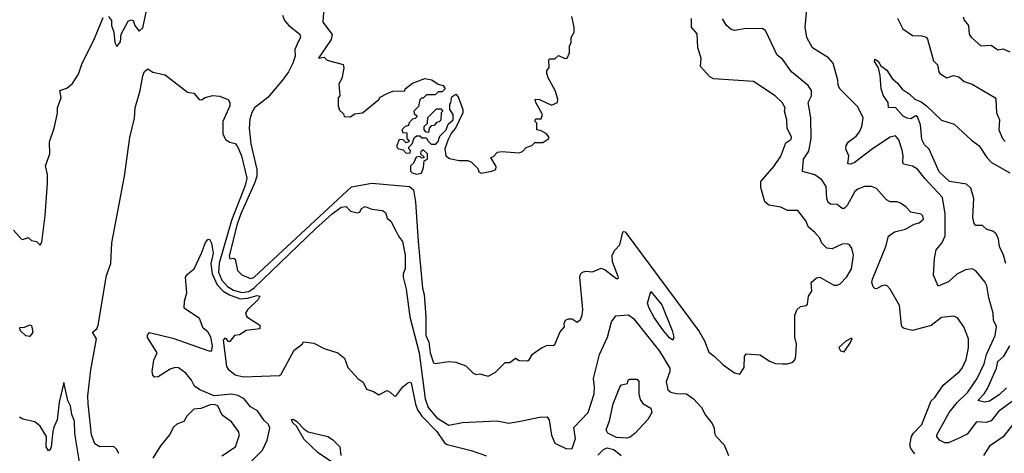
# Model space of a CAD drawing. Extents: x 1552033 to 1694788, y 811965 to 917215.
# Tile 329 of 632: x 1635456 to 1641212, y 868148 to 870679. Entities that reach past the tile are written whole.
import ezdxf

# ---------------------------------------------------------------- set-up
doc = ezdxf.new("R2010")
doc.units = 0

msp = doc.modelspace()

# ---------------------------------------------------------------- linework, layer by layer
at = {"layer": '0CON20XD'}
for points in [[(1641304.8, 868485.2), (1641178.4, 868391.6), (1641135, 868336.7), (1641105, 868326.8), (1641049.2, 868330.8), (1640995, 868259.1), (1640955, 868239.1), (1640885, 868209.4), (1640865, 868208.6), (1640832.3, 868225), (1640817.3, 868245), (1640816.7, 868255), (1640888.7, 868385), (1640935.5, 868444.5), (1640999.5, 868505), (1641054.1, 868585), (1641095, 868669.4), (1641107.9, 868725), (1641158.8, 868835), (1641166.9, 868886.9), (1641147.8, 868925), (1641146.1, 868966.1), (1641121.3, 869055), (1641110.5, 869125), (1641098.2, 869148.2), (1641045, 869212), (1641025, 869223.8), (1640985, 869219.5), (1640935, 869193.3), (1640885, 869147.8), (1640825, 869122.5), (1640797.4, 869187.4), (1640804.3, 869284.3), (1640814.4, 869335), (1640847.5, 869375), (1640866.5, 869416.5), (1640865.6, 869545), (1640850, 869640), (1640748.9, 869748.9), (1640705, 869805.5), (1640675, 869823.1), (1640623.1, 869835), (1640617.9, 869845), (1640621.5, 869885), (1640615, 869916.7), (1640595, 869976.7), (1640575, 870000), (1640545, 869992.5), (1640442.2, 869925), (1640335, 869844), (1640315, 869835.5), (1640297.3, 869837.3), (1640302.9, 869885), (1640285.8, 869925), (1640287.8, 869945), (1640300.9, 869965), (1640345, 869997.9), (1640365, 870023.3), (1640378.9, 870055), (1640386.9, 870105), (1640355, 870169.5), (1640252.4, 870272.4), (1640240.6, 870295), (1640238.1, 870325), (1640210.5, 870425), (1640185, 870455.5), (1640091.5, 870515), (1640057.5, 870575), (1640047.3, 870635), (1640063.3, 870803.3)], [(1635975, 870697.5), (1635992.5, 870675), (1635992.5, 870645), (1636006.1, 870606.1), (1636012.5, 870545), (1636023, 870523), (1636045, 870550), (1636048.8, 870595), (1636089.5, 870670.5), (1636105, 870677.5), (1636120, 870675), (1636130, 870645), (1636155, 870612.5), (1636175, 870631.2), (1636209.7, 870785)], [(1637235.6, 870775), (1637228.2, 870665), (1637281.8, 870591.8), (1637277.6, 870562.4), (1637203.3, 870455), (1637235, 870460), (1637253, 870443), (1637347, 870417), (1637350, 870395), (1637340, 870335), (1637322.5, 870305), (1637327.5, 870235), (1637318.3, 870221.7), (1637317.5, 870175), (1637325, 870150), (1637348.3, 870128.3), (1637353, 870113), (1637387.5, 870112.5), (1637415, 870130), (1637460, 870135), (1637556.4, 870213.6), (1637563.6, 870226.4), (1637605, 870247.5), (1637638.3, 870261.7), (1637706.7, 870263.3), (1637710, 870275), (1637751.7, 870308.3), (1637824.2, 870335.8), (1637865, 870327.5), (1637902.9, 870302.9), (1637932.5, 870295), (1637943.8, 870275), (1637925, 870256.7), (1637903, 870257), (1637885, 870240), (1637835, 870240), (1637815, 870220), (1637805, 870220), (1637795, 870210), (1637788.3, 870171.7), (1637760, 870145), (1637761.7, 870131.7), (1637778.3, 870118.3), (1637778.3, 870111.7), (1637768.3, 870101.7), (1637751.7, 870098.3), (1637730, 870075), (1637728.3, 870061.7), (1637710, 870055), (1637690, 870035), (1637695, 870020), (1637718.3, 870018.3), (1637720, 869985), (1637730, 869975), (1637730, 869965), (1637715, 869960), (1637698.3, 869978.3), (1637675, 869980), (1637660, 869945), (1637660, 869935), (1637670, 869925), (1637698.3, 869918.3), (1637715, 869900), (1637738.3, 869901.7), (1637740, 869915), (1637730, 869925), (1637730, 869935), (1637750, 869955), (1637761.7, 869988.3), (1637775, 870000), (1637795, 870000), (1637805, 869990), (1637835, 869990), (1637841.7, 869971.7), (1637861.7, 869951.7), (1637888.3, 869951.7), (1637901.7, 869968.3), (1637911.7, 869998.3), (1637950, 870035), (1637961.7, 870068.3), (1637990, 870095), (1637990, 870125), (1637970, 870155), (1637970, 870185), (1637977, 870193), (1637981.7, 870228.3), (1638005, 870243.3), (1638019.2, 870229.2), (1638046.7, 870155), (1638046, 870135), (1638003.8, 870045), (1637980.8, 870019.2), (1637961.2, 869978.8), (1637942, 869925), (1637948, 869885), (1637967.7, 869867.7), (1638025, 869856.7), (1638075, 869857.5), (1638097, 869847), (1638135, 869810), (1638140.7, 869790.7), (1638153.6, 869783.6), (1638216.1, 869793.9), (1638240, 869805), (1638241.7, 869821.7), (1638210, 869875), (1638225, 869880), (1638250, 869905), (1638275, 869908.8), (1638375, 869902.5), (1638395, 869910), (1638417, 869933), (1638450, 869945), (1638468.3, 869961.7), (1638515, 869962.5), (1638550, 869985), (1638550, 869995), (1638535, 870012.5), (1638505, 870030), (1638480, 870035), (1638480, 870075), (1638470, 870085), (1638470, 870095), (1638475, 870100), (1638505, 870100), (1638512.5, 870125), (1638473.3, 870195), (1638470, 870215), (1638495, 870213.3), (1638565, 870180), (1638600, 870195), (1638602.5, 870215), (1638586.7, 870265), (1638545, 870340), (1638537.5, 870365), (1638538.3, 870381.7), (1638551.7, 870398.3), (1638550, 870445), (1638555, 870450), (1638585, 870450), (1638605, 870470), (1638643, 870453), (1638656.7, 870453.3), (1638670, 870485), (1638670, 870525), (1638680, 870545), (1638680, 870575), (1638697.5, 870605), (1638697.5, 870635), (1638683, 870697)], [(1635419.5, 869449.5), (1635465, 869398.8), (1635475, 869396.2), (1635505, 869408), (1635525, 869390), (1635553.6, 869383.6), (1635575, 869362.5), (1635585, 869380), (1635605.8, 869535), (1635618.3, 869725), (1635617.8, 869775), (1635606.9, 869825), (1635631.3, 869895), (1635630.6, 869965), (1635656.9, 870045), (1635676.4, 870133.6), (1635677.5, 870165), (1635698.2, 870225), (1635690, 870265), (1635731.2, 870278.8), (1635763.9, 870306.1), (1635799, 870361), (1635822, 870425), (1635890.4, 870559.6), (1635945, 870692.5)], [(1636992.5, 870705), (1637004.3, 870675), (1637028.5, 870645), (1637093.1, 870595), (1637097.3, 870575), (1637086.7, 870553.3), (1637064.3, 870505), (1637066, 870465), (1637053.1, 870425), (1637028.2, 870375), (1636993.2, 870325), (1636906.7, 870225), (1636827.9, 870165), (1636812.6, 870137.4), (1636801.9, 870098.1), (1636798.1, 870045), (1636807.6, 869955), (1636842.3, 869805), (1636841.9, 869765), (1636831.6, 869728.4), (1636748.1, 869545), (1636726.7, 869485), (1636680.9, 869300.9), (1636685, 869282.5), (1636706, 869286), (1636715, 869280), (1636730, 869215), (1636755, 869190), (1636805, 869167.5), (1636825, 869174.5), (1636857.1, 869205), (1637395, 869703.2), (1637515, 869723.6), (1637735, 869705.4), (1637757.4, 869685), (1637770.5, 869615), (1637784.9, 869384.9), (1637810.9, 869110.9), (1637819.7, 869075), (1637830.2, 868945), (1637830.7, 868835), (1637847.1, 868797.1), (1637855.4, 868735), (1637875, 868676.7), (1637885, 868671.2), (1637965, 868683.3), (1638005, 868680), (1638065, 868657.5), (1638105, 868617.5), (1638125, 868607.5), (1638145, 868612.5), (1638195, 868597.5), (1638235, 868620), (1638295, 868677.5), (1638321.7, 868678.3), (1638355, 868702.5), (1638375, 868690), (1638425, 868687.5), (1638435, 868692.5), (1638454.1, 868725.9), (1638506.4, 868763.6), (1638540.7, 868779.3), (1638575, 868777.5), (1638585, 868782.5), (1638615, 868857.5), (1638640, 868885), (1638638.8, 868905), (1638647.5, 868925), (1638665, 868932.7), (1638685, 868931.8), (1638715, 868913.8), (1638735, 868928.6), (1638745, 868953.8), (1638747.4, 868985), (1638730.8, 869175), (1638735, 869193.3), (1638745.7, 869204.3), (1638765, 869211.4), (1638805, 869207.1), (1638855, 869228.1), (1638879.1, 869219.1), (1638923.6, 869183.6), (1638945, 869168), (1638955, 869167.5), (1638957, 869173), (1638922, 869265), (1638919.5, 869305), (1638935, 869334), (1638964.5, 869365.5), (1638981.6, 869438.4), (1638985, 869442.9), (1638995, 869439.6), (1639427.8, 868857.8), (1639459.1, 868805), (1639485, 868737.5), (1639516.7, 868715), (1639567.5, 868665), (1639635, 868617.5), (1639665, 868610), (1639691.7, 868648.3), (1639692.5, 868715), (1639705, 868727.5), (1639785, 868722.5), (1639840, 868685), (1639875, 868672.5), (1639915, 868670), (1639945, 868670), (1639975, 868680), (1639986.7, 868693.3), (1639992.5, 868715), (1639997.5, 868785), (1639987.5, 868825), (1639988.3, 868951.7), (1640000, 868985), (1640020, 869005), (1640055, 869010), (1640061.7, 869018.3), (1640067.5, 869065), (1640086.2, 869095), (1640082.5, 869145), (1640115, 869172.5), (1640133.8, 869176.2), (1640215, 869128.6), (1640235, 869128.6), (1640253.2, 869136.8), (1640291.7, 869178.3), (1640319.2, 869225), (1640329.4, 869305), (1640321.2, 869345), (1640306.7, 869365), (1640295, 869370), (1640265, 869367.5), (1640205, 869340.8), (1640174, 869345), (1640146, 869375), (1640133, 869403), (1640105, 869436.2), (1640067.7, 869467.7), (1640052, 869505), (1640005, 869565.8), (1639945, 869564), (1639905, 869583.8), (1639835, 869595.7), (1639811.9, 869615), (1639788.3, 869698.3), (1639788, 869735), (1639865, 869822.5), (1639905, 869882.5), (1639935, 869960), (1639951.7, 869971.7), (1639965, 869980), (1639967, 869993), (1639942.5, 870045), (1639940, 870095), (1639927.5, 870145), (1639930, 870165), (1639912.5, 870195), (1639873.3, 870235), (1639745, 870318.2), (1639512.7, 870332.7), (1639490.3, 870345), (1639435.5, 870405), (1639440.6, 870455), (1639420.8, 870515), (1639415.5, 870595.5), (1639383.8, 870635), (1639382.5, 870685)], [(1640588.5, 870688.5), (1640618.1, 870625), (1640675, 870585.8), (1640730, 870585), (1640755, 870576.2), (1640763.8, 870565), (1640798.6, 870438.6), (1640820.8, 870415), (1640828.5, 870375), (1640835.7, 870365), (1640875, 870340), (1640915, 870353.3), (1640945.8, 870345.8), (1640977.8, 870317.8), (1641025, 870302.9), (1641155.7, 870225), (1641161.9, 870215), (1641166.8, 870135), (1641183.5, 870095), (1641180.8, 870035), (1641202.2, 869985), (1641217.6, 869967.6)], [(1640972.1, 870695), (1640976.5, 870676.5), (1641002.9, 870645), (1641006.2, 870595), (1641017.7, 870577.7), (1641075, 870525.8), (1641135, 870530.8), (1641175, 870503.3), (1641205, 870508.8), (1641245, 870492)], [(1640688.1, 868145), (1640665.6, 868175), (1640660.6, 868195), (1640669.4, 868245), (1640681.1, 868265), (1640730, 868315), (1640785, 868454), (1640806.1, 868473.9), (1640855.3, 868544.7), (1640950, 868625), (1640964.6, 868645), (1640988.9, 868695), (1641003.2, 868763.2), (1641001.9, 868815), (1640974.4, 868885), (1640938.7, 868938.7), (1640915, 868947.5), (1640845, 868939.5), (1640785, 868893.1), (1640675.5, 868864.5), (1640626.9, 868876.9), (1640614.3, 868884.3), (1640610, 868895), (1640599.7, 869009.7), (1640544, 869105), (1640526.2, 869125), (1640515, 869129.2), (1640495, 869125.7), (1640465, 869108.6), (1640455, 869109.2), (1640445, 869120), (1640438.2, 869145), (1640441.1, 869165), (1640520, 869355), (1640535, 869414.4), (1640569.3, 869440.7), (1640635, 869456.9), (1640685, 869484.5), (1640715, 869493.2), (1640739.5, 869515), (1640735, 869534), (1640725, 869542.9), (1640665, 869556), (1640637, 869587), (1640605, 869607.1), (1640585, 869615.8), (1640545, 869615.7), (1640522.5, 869627.5), (1640465, 869694.2), (1640435, 869704.3), (1640395, 869704.4), (1640355, 869688.9), (1640338.1, 869675), (1640293.1, 869595), (1640275, 869576.5), (1640265, 869576.5), (1640235, 869599.6), (1640195, 869602.5), (1640182.6, 869612.6), (1640174.7, 869635), (1640171.2, 869705), (1640145, 869744.4), (1640105, 869772.7), (1640033.1, 869793.1), (1640038.1, 869865), (1640069.6, 869910.4), (1640083.1, 869985), (1640081.8, 870105), (1640064.5, 870195), (1640085.6, 870235), (1640084.3, 870265), (1640065.8, 870295), (1639968, 870375), (1639915, 870448), (1639885, 870471.2), (1639815, 870616.2), (1639796.9, 870626.9), (1639764.4, 870625.6), (1639702.2, 870627.8), (1639635, 870616.2), (1639615, 870620.8), (1639587.7, 870645), (1639565, 870683.8)], [(1641220.4, 869255), (1641208.1, 869305), (1641183.7, 869355), (1641177.3, 869397.3), (1641165, 869428.6), (1641145.8, 869445), (1641109.2, 869455), (1641085, 869477.5), (1641045, 869477.1), (1641035, 869489.2), (1641027.6, 869525), (1641034.6, 869635), (1641016.9, 869695), (1640991.8, 869718.2), (1640892.2, 869735), (1640830.2, 869790.2), (1640772.7, 869922.7), (1640745, 869949.2), (1640729.4, 869979.4), (1640722.1, 870065), (1640705, 870112.5), (1640695, 870117.3), (1640665, 870101), (1640645, 870103.5), (1640620.3, 870115), (1640575, 870165.6), (1640535, 870163.3), (1640532.9, 870195), (1640505.6, 870235), (1640492.2, 870275), (1640486.4, 870353.6), (1640476.9, 870396.9), (1640452.5, 870435), (1640455, 870447.5), (1640475, 870437.3), (1640490.3, 870410.3), (1640525.3, 870385), (1640555.8, 870335.8), (1640587.7, 870307.7), (1640615, 870272.5), (1640655, 870246.9), (1640689.2, 870215), (1640725, 870199.6), (1640756.2, 870176.2), (1640845, 870092.8), (1640918.4, 870068.4), (1641020.9, 869975), (1641065, 869942.9), (1641108.9, 869875), (1641137.9, 869845), (1641245, 869784.8)], [(1636035.6, 868145.6), (1636022.3, 868172.3), (1636005, 868186.7), (1635925, 868186.2), (1635895, 868202.5), (1635876.5, 868255), (1635857, 868437), (1635853.8, 868483.8), (1635871.6, 868635), (1635904.3, 868815), (1635882.4, 868855), (1635906.4, 868873.6), (1635915.5, 868895), (1635963.2, 869185), (1635988.8, 869255), (1635994.5, 869375.5), (1636068, 869765), (1636100.8, 869990.8), (1636126.9, 870103.1), (1636131.1, 870165), (1636159.8, 870265), (1636175, 870351.2), (1636185, 870377.1), (1636205, 870392.5), (1636235, 870373.3), (1636306.1, 870356.1), (1636436.4, 870256.4), (1636475, 870250), (1636505, 870213.3), (1636519.3, 870210.7), (1636540, 870225), (1636585, 870237.1), (1636625, 870231.4), (1636673.8, 870213.8), (1636685.4, 870195.4), (1636685.4, 870175), (1636644.5, 870085), (1636643.3, 870013.3), (1636659.1, 869979.1), (1636685, 869964.4), (1636715, 869956.9), (1636728.5, 869938.5), (1636752.9, 869885), (1636784, 869754), (1636775, 869711.5), (1636693.7, 869506.3), (1636622.9, 869257.1), (1636619.2, 869205), (1636637.4, 869157.4), (1636670.5, 869120.5), (1636705, 869099.4), (1636755, 869087.2), (1636795, 869092.9), (1636826.2, 869113.8), (1637185, 869457.2), (1637282, 869545), (1637335, 869584.5), (1637365, 869588.5), (1637390.7, 869560.7), (1637428.3, 869551.7), (1637443.8, 869556.2), (1637455, 869576.9), (1637475, 869587.8), (1637515, 869573.1), (1637577.5, 869565), (1637593.6, 869553.6), (1637605, 869520), (1637625, 869502.5), (1637655, 869446.7), (1637670, 869415), (1637694.3, 869384.3), (1637710, 869305), (1637710, 869225), (1637697.1, 869195), (1637697.3, 869175), (1637715.4, 869105), (1637736.1, 868945), (1637792, 868735), (1637825.7, 868465.7), (1637844.8, 868415), (1637894.5, 868354.5), (1637965, 868311.2), (1638045, 868327.8), (1638245, 868337.3), (1638315, 868324.5), (1638392.5, 868337.5), (1638495, 868358.8), (1638540.2, 868360.2), (1638551.2, 868341.2), (1638565, 868253.8), (1638585, 868206), (1638653, 868173), (1638685.4, 868175), (1638704.4, 868235), (1638695, 868297.5), (1638779.1, 868385), (1638814.4, 868495), (1638817, 868533), (1638811.1, 868585), (1638845.5, 868725), (1638891.5, 868825), (1638915.5, 868914.5), (1638940.3, 868949.7), (1639014.4, 868955.6), (1639045, 868935.3), (1639195.5, 868744.5), (1639256.7, 868645), (1639256.2, 868625), (1639234.5, 868565.5), (1639245, 868517.5), (1639262.5, 868505), (1639295, 868496.3), (1639355, 868494), (1639395.9, 868465.9), (1639442.5, 868415), (1639465, 868370), (1639505, 868322.5), (1639516.2, 868295), (1639517.5, 868265), (1639527.5, 868245), (1639575, 868197.5), (1639600, 868135)], [(1637845, 870020), (1637831.7, 870021.7), (1637820, 870035), (1637820, 870055), (1637840, 870075), (1637841.7, 870108.3), (1637891.7, 870158.3), (1637918.3, 870158.3), (1637930, 870145), (1637920, 870135), (1637918.3, 870091.7), (1637908.3, 870081.7), (1637891.7, 870078.3), (1637878.3, 870061.7), (1637861.7, 870058.3), (1637850, 870045), (1637845, 870020)], [(1637775, 869777.5), (1637805, 869782.5), (1637817.5, 869815), (1637820, 869855), (1637840, 869865), (1637840, 869895), (1637815, 869920), (1637801.7, 869908.3), (1637800, 869895), (1637818.3, 869878.3), (1637818.3, 869871.7), (1637805, 869870), (1637795, 869880), (1637773, 869877), (1637758.3, 869841.7), (1637740, 869825), (1637740, 869795), (1637750, 869785), (1637775, 869777.5)], [(1636793.5, 868085), (1636874.7, 868165.3), (1636902.9, 868225), (1636918.2, 868295), (1636911.1, 868315), (1636885, 868340), (1636846, 868395), (1636805, 868418.5), (1636768.8, 868465), (1636731.4, 868485), (1636693.7, 868493.7), (1636593.6, 868483.6), (1636508.7, 868518.7), (1636478.8, 868538.8), (1636461.2, 868575), (1636427.5, 868615), (1636385, 868646.4), (1636365, 868647.8), (1636335, 868638.8), (1636265, 868594.8), (1636245, 868592.1), (1636233.8, 868603.8), (1636230.4, 868625), (1636241.1, 868691.1), (1636260.4, 868735), (1636203.8, 868823.8), (1636202.6, 868837.4), (1636215, 868852), (1636350.5, 868820.5), (1636561.2, 868745), (1636575, 868743.8), (1636579.6, 868750.4), (1636582.9, 868775), (1636574.2, 868825), (1636555, 868856.7), (1636528.1, 868878.1), (1636508.1, 868935), (1636416.7, 868995), (1636418.8, 869035), (1636432.5, 869085), (1636426.2, 869175), (1636436.1, 869193.9), (1636475.5, 869224.5), (1636519.5, 869315), (1636541.3, 869378.7), (1636555, 869395.6), (1636565, 869397.5), (1636576.4, 869375), (1636587.3, 869315), (1636573.7, 869255), (1636580.6, 869195), (1636610.7, 869130.7), (1636644.9, 869094.9), (1636682.5, 869072.5), (1636745, 869050.2), (1636787.7, 869052.3), (1636845, 869069.2), (1636860, 869065), (1636850.5, 869045), (1636787.1, 868985), (1636775.5, 868965), (1636783.8, 868943.8), (1636860, 868895), (1636860, 868875), (1636780, 868865), (1636741.7, 868838.3), (1636712.5, 868835), (1636685, 868800), (1636675, 868800), (1636665.9, 868815.9), (1636655, 868820), (1636645, 868807.5), (1636664.2, 868655), (1636675, 868637.9), (1636715, 868606.3), (1636765, 868594.1), (1636975, 868601.2), (1636985, 868610), (1637060.8, 868749.2), (1637107.5, 868785), (1637115, 868797.5), (1637175, 868791.2), (1637235, 868760), (1637315, 868733.8), (1637355, 868703.3), (1637375, 868649.2), (1637435, 868581.4), (1637463.6, 868563.6), (1637483, 868523), (1637525, 868509.2), (1637555, 868488.8), (1637605, 868513.3), (1637622.5, 868505), (1637645, 868482.5), (1637655, 868481.2), (1637695.5, 868535), (1637725, 868558.2), (1637735, 868562.7), (1637745, 868558.1), (1637769.2, 868435), (1637781.2, 868401.2), (1637806, 868365), (1637894, 868275), (1637939.2, 868209.2), (1637955, 868198.6), (1638095, 868164.7), (1638185, 868133.8)], [(1639275, 868808.6), (1639255, 868820.9), (1639215, 868868.1), (1639165, 868940), (1639135.6, 868995), (1639126.8, 869025), (1639145, 869092.5), (1639209.6, 869015), (1639270.8, 868865), (1639280.4, 868825), (1639275, 868808.6)], [(1635515, 868829.5), (1635492.9, 868832.9), (1635459.6, 868865), (1635457.1, 868882.9), (1635485, 868884.7), (1635515, 868898.2), (1635525, 868893.3), (1635533.2, 868855), (1635515, 868829.5)], [(1640275, 868740.6), (1640312.9, 868795), (1640322.5, 868815), (1640318.8, 868818.8), (1640285, 868802.9), (1640244.5, 868765.5), (1640255, 868745.8), (1640275, 868740.6)], [(1641225, 868530.7), (1641181, 868489), (1641125, 868451.6), (1641096.3, 868446.3), (1641056.2, 868455), (1641094.5, 868495.5), (1641113.8, 868526.2), (1641165.6, 868645), (1641175, 868683.8), (1641208.7, 868715), (1641243.3, 868775)], [(1635787.1, 868215), (1635777.5, 868265), (1635776, 868335), (1635760, 868375), (1635752.5, 868425), (1635737.5, 868455), (1635715, 868560), (1635686.4, 868446.4), (1635676.1, 868343.9), (1635655, 868300), (1635650, 868275), (1635640.8, 868185), (1635635, 868167.5), (1635625, 868162.5), (1635611.2, 868185), (1635611.9, 868245), (1635576, 868306), (1635545, 868331.1), (1635475, 868347.1), (1635455, 868359.2)], [(1639003.5, 868236.5), (1638945, 868239.2), (1638894.9, 868264.9), (1638885.3, 868285), (1638903.7, 868336.3), (1638925, 868435.6), (1638965, 868534.4), (1638975, 868546.5), (1639010, 868555), (1639014, 868575), (1639020.5, 868579.5), (1639065, 868580.8), (1639075, 868567.5), (1639076, 868495), (1639082.6, 868462.6), (1639098.7, 868438.7), (1639145, 868412), (1639152.2, 868385), (1639128.8, 868345), (1639054.8, 868265), (1639025, 868241.8), (1639003.5, 868236.5)], [(1636637.2, 868132.8), (1636716.9, 868185), (1636741.4, 868255), (1636735.5, 868275.5), (1636695, 868331.4), (1636640.3, 868370.3), (1636615.2, 868425.2), (1636595, 868431.9), (1636569, 868431), (1636515, 868409.8), (1636473.3, 868405), (1636433.2, 868365), (1636415, 868334.2), (1636375, 868317.9), (1636355, 868299.6), (1636331.7, 868255), (1636279, 868191), (1636235, 868119.2)], [(1637278.4, 868098.4), (1637200.3, 868150.3), (1637118.8, 868228.8), (1637075.2, 868305.2), (1637052.9, 868325), (1637044.6, 868345.4), (1637055, 868347.6), (1637075, 868335.2), (1637119.2, 868289.2), (1637143.3, 868273.2), (1637257.5, 868245), (1637285, 868228.9), (1637327.6, 868185), (1637334.3, 868134.3)], [(1641262.2, 868315), (1641206.2, 868243.8), (1641125, 868190), (1641090, 868135)], [(1635806.7, 868086.7), (1635787.1, 868215)], [(1638835, 868137.5), (1638869.8, 868170.2), (1638890.4, 868179.6), (1638929, 868169), (1638972.6, 868135)]]:
    msp.add_lwpolyline(points, dxfattribs=at)

doc.saveas('drawing.dxf')
